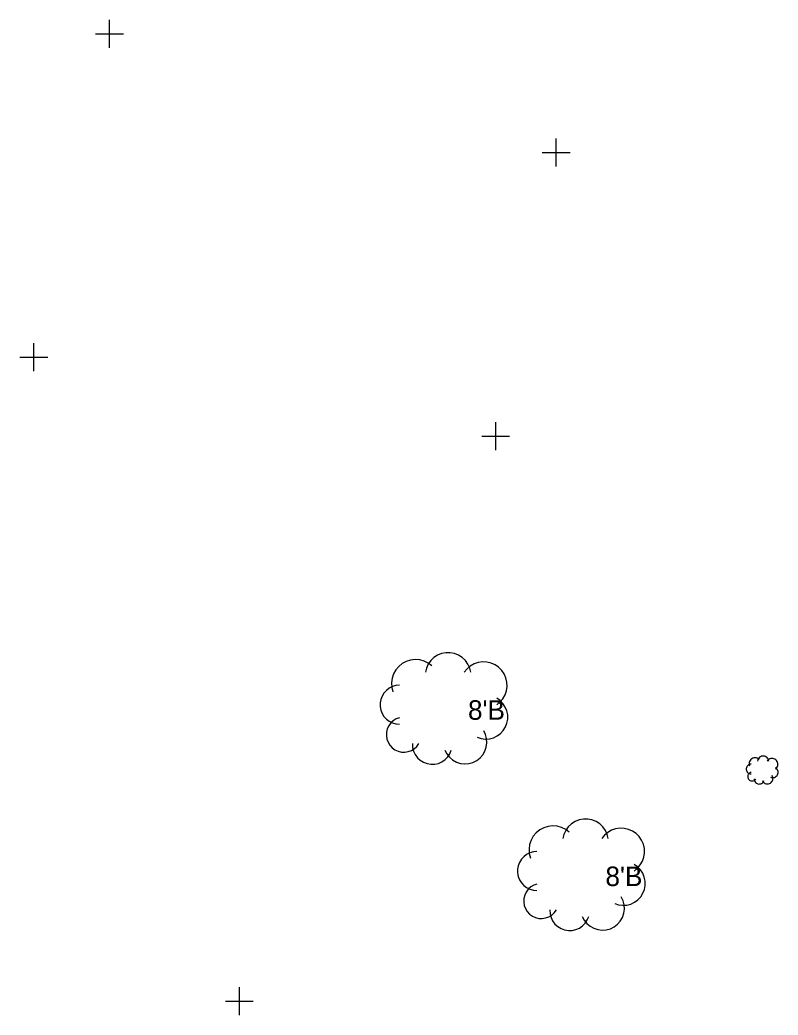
# Model space of a CAD drawing. Extents: x 1324236 to 1326110, y 459090 to 460782.
# Drawn here: x 1325026.3 to 1325080.6, y 460311.1 to 460382.4 of the extents above; entities that cross this region are included whole.
import ezdxf

# ---------------------------------------------------------------- set-up
doc = ezdxf.new("R2010")
doc.units = 0
doc.layers.add('RW_X_CL', color=7, linetype='Continuous')
doc.layers.add('VG_X_Cells', color=7, linetype='Continuous')

msp = doc.modelspace()

# ---------------------------------------------------------------- linework, layer by layer
at = {"layer": 'RW_X_CL'}
for p, q in [((1325032.694, 460380.399), (1325032.694, 460382.399)), ((1325031.694, 460381.399), (1325033.694, 460381.399)), ((1325064.707, 460371.903), (1325064.707, 460373.903)), ((1325063.707, 460372.903), (1325065.707, 460372.903)), ((1325027.283, 460357.244), (1325027.283, 460359.244)), ((1325026.283, 460358.244), (1325028.283, 460358.244)), ((1325060.369, 460351.585), (1325060.369, 460353.585)), ((1325059.369, 460352.585), (1325061.369, 460352.585)), ((1325042.005, 460311.127), (1325042.005, 460313.127)), ((1325041.005, 460312.127), (1325043.005, 460312.127))]:
    msp.add_line(p, q, dxfattribs=at)
at = {"layer": 'VG_X_Cells'}
for points in [[(1325055.797, 460336.141), (1325055.536, 460336.336), (1325055.243, 460336.479), (1325054.927, 460336.565), (1325054.602, 460336.589), (1325054.278, 460336.552), (1325053.966, 460336.454), (1325053.679, 460336.3), (1325053.425, 460336.094), (1325053.215, 460335.844), (1325053.056, 460335.559), (1325052.954, 460335.249), (1325052.911, 460334.925), (1325052.93, 460334.599), (1325053.011, 460334.283)], [(1325058.584, 460335.676), (1325058.51, 460335.98), (1325058.381, 460336.264), (1325058.2, 460336.519), (1325057.974, 460336.734), (1325057.711, 460336.903), (1325057.421, 460337.019), (1325057.114, 460337.078), (1325056.802, 460337.078), (1325056.495, 460337.019), (1325056.205, 460336.903), (1325055.943, 460336.734), (1325055.717, 460336.519), (1325055.536, 460336.264), (1325055.406, 460335.98), (1325055.333, 460335.676)], [(1325060.441, 460333.354), (1325060.683, 460333.55), (1325060.885, 460333.787), (1325061.039, 460334.058), (1325061.14, 460334.352), (1325061.185, 460334.66), (1325061.172, 460334.971), (1325061.102, 460335.274), (1325060.977, 460335.559), (1325060.802, 460335.816), (1325060.582, 460336.036), (1325060.325, 460336.212), (1325060.039, 460336.337), (1325059.736, 460336.407), (1325059.425, 460336.42), (1325059.117, 460336.374), (1325058.823, 460336.273), (1325058.553, 460336.119), (1325058.315, 460335.918), (1325058.119, 460335.676)], [(1325053.475, 460334.747), (1325053.219, 460334.724), (1325052.972, 460334.653), (1325052.742, 460334.539), (1325052.536, 460334.384), (1325052.363, 460334.194), (1325052.228, 460333.975), (1325052.135, 460333.735), (1325052.088, 460333.483), (1325052.088, 460333.225), (1325052.135, 460332.973), (1325052.228, 460332.733), (1325052.363, 460332.514), (1325052.536, 460332.324), (1325052.742, 460332.169), (1325052.972, 460332.055), (1325053.219, 460331.984), (1325053.475, 460331.961)], [(1325059.048, 460331.032), (1325059.33, 460330.938), (1325059.623, 460330.9), (1325059.919, 460330.918), (1325060.207, 460330.991), (1325060.475, 460331.118), (1325060.714, 460331.292), (1325060.916, 460331.51), (1325061.073, 460331.761), (1325061.18, 460332.038), (1325061.233, 460332.329), (1325061.229, 460332.626), (1325061.169, 460332.916), (1325061.056, 460333.19), (1325060.892, 460333.437), (1325060.685, 460333.649), (1325060.441, 460333.818)], [(1325053.475, 460332.425), (1325053.244, 460332.341), (1325053.034, 460332.213), (1325052.853, 460332.046), (1325052.708, 460331.848), (1325052.604, 460331.625), (1325052.546, 460331.386), (1325052.536, 460331.14), (1325052.573, 460330.897), (1325052.657, 460330.666), (1325052.785, 460330.456), (1325052.951, 460330.275), (1325053.149, 460330.129), (1325053.372, 460330.025), (1325053.611, 460329.967), (1325053.856, 460329.956), (1325054.099, 460329.993), (1325054.331, 460330.076), (1325054.541, 460330.204), (1325054.723, 460330.369), (1325054.868, 460330.567)], [(1325056.726, 460330.103), (1325056.866, 460329.833), (1325057.055, 460329.596), (1325057.286, 460329.399), (1325057.551, 460329.251), (1325057.84, 460329.157), (1325058.142, 460329.121), (1325058.445, 460329.143), (1325058.737, 460329.224), (1325059.009, 460329.36), (1325059.249, 460329.546), (1325059.449, 460329.774), (1325059.601, 460330.037), (1325059.699, 460330.325), (1325059.739, 460330.626), (1325059.721, 460330.929), (1325059.645, 460331.223), (1325059.513, 460331.496)], [(1325054.404, 460330.567), (1325054.419, 460330.294), (1325054.487, 460330.028), (1325054.604, 460329.78), (1325054.766, 460329.559), (1325054.968, 460329.374), (1325055.201, 460329.23), (1325055.458, 460329.134), (1325055.728, 460329.089), (1325056.002, 460329.097), (1325056.27, 460329.157), (1325056.521, 460329.267), (1325056.746, 460329.423), (1325056.937, 460329.62), (1325057.087, 460329.849), (1325057.19, 460330.103)], [(1325079.244, 460329.44), (1325079.179, 460329.489), (1325079.105, 460329.525), (1325079.026, 460329.546), (1325078.945, 460329.552), (1325078.864, 460329.543), (1325078.786, 460329.519), (1325078.714, 460329.48), (1325078.651, 460329.428), (1325078.598, 460329.366), (1325078.559, 460329.295), (1325078.533, 460329.217), (1325078.522, 460329.136), (1325078.527, 460329.055), (1325078.547, 460328.976)], [(1325079.941, 460329.324), (1325079.922, 460329.4), (1325079.89, 460329.471), (1325079.845, 460329.535), (1325079.788, 460329.589), (1325079.722, 460329.631), (1325079.65, 460329.66), (1325079.573, 460329.675), (1325079.495, 460329.675), (1325079.418, 460329.66), (1325079.346, 460329.631), (1325079.28, 460329.589), (1325079.224, 460329.535), (1325079.179, 460329.471), (1325079.146, 460329.4), (1325079.128, 460329.324)], [(1325080.405, 460328.744), (1325080.465, 460328.792), (1325080.516, 460328.852), (1325080.554, 460328.919), (1325080.58, 460328.993), (1325080.591, 460329.07), (1325080.588, 460329.148), (1325080.57, 460329.224), (1325080.539, 460329.295), (1325080.495, 460329.359), (1325080.44, 460329.414), (1325080.376, 460329.458), (1325080.304, 460329.489), (1325080.229, 460329.507), (1325080.151, 460329.51), (1325080.074, 460329.499), (1325080, 460329.473), (1325079.933, 460329.435), (1325079.873, 460329.384), (1325079.824, 460329.324)], [(1325078.663, 460329.092), (1325078.599, 460329.086), (1325078.538, 460329.068), (1325078.48, 460329.04), (1325078.429, 460329.001), (1325078.385, 460328.953), (1325078.352, 460328.899), (1325078.328, 460328.839), (1325078.317, 460328.776), (1325078.317, 460328.711), (1325078.328, 460328.648), (1325078.352, 460328.588), (1325078.385, 460328.534), (1325078.429, 460328.486), (1325078.48, 460328.447), (1325078.538, 460328.419), (1325078.599, 460328.401), (1325078.663, 460328.395)], [(1325080.057, 460328.163), (1325080.127, 460328.14), (1325080.2, 460328.13), (1325080.274, 460328.134), (1325080.346, 460328.153), (1325080.413, 460328.184), (1325080.473, 460328.228), (1325080.524, 460328.282), (1325080.563, 460328.345), (1325080.59, 460328.414), (1325080.603, 460328.487), (1325080.602, 460328.561), (1325080.587, 460328.634), (1325080.559, 460328.703), (1325080.518, 460328.764), (1325080.466, 460328.817), (1325080.405, 460328.86)], [(1325078.663, 460328.511), (1325078.606, 460328.49), (1325078.553, 460328.458), (1325078.508, 460328.417), (1325078.472, 460328.367), (1325078.446, 460328.311), (1325078.431, 460328.252), (1325078.428, 460328.19), (1325078.438, 460328.129), (1325078.459, 460328.072), (1325078.491, 460328.019), (1325078.532, 460327.974), (1325078.582, 460327.937), (1325078.638, 460327.911), (1325078.697, 460327.897), (1325078.759, 460327.894), (1325078.819, 460327.903), (1325078.877, 460327.924), (1325078.93, 460327.956), (1325078.975, 460327.997), (1325079.012, 460328.047)], [(1325078.896, 460328.047), (1325078.899, 460327.978), (1325078.916, 460327.912), (1325078.946, 460327.85), (1325078.986, 460327.795), (1325079.037, 460327.748), (1325079.095, 460327.713), (1325079.159, 460327.689), (1325079.227, 460327.677), (1325079.295, 460327.679), (1325079.362, 460327.694), (1325079.425, 460327.722), (1325079.481, 460327.761), (1325079.529, 460327.81), (1325079.566, 460327.867), (1325079.592, 460327.931)], [(1325079.476, 460327.931), (1325079.511, 460327.863), (1325079.558, 460327.804), (1325079.616, 460327.755), (1325079.682, 460327.718), (1325079.755, 460327.694), (1325079.83, 460327.685), (1325079.906, 460327.691), (1325079.979, 460327.711), (1325080.047, 460327.745), (1325080.107, 460327.791), (1325080.157, 460327.849), (1325080.195, 460327.914), (1325080.219, 460327.986), (1325080.229, 460328.061), (1325080.225, 460328.137), (1325080.206, 460328.211), (1325080.173, 460328.279)], [(1325068.432, 460323.766), (1325068.358, 460324.069), (1325068.229, 460324.354), (1325068.048, 460324.608), (1325067.822, 460324.824), (1325067.559, 460324.993), (1325067.269, 460325.109), (1325066.962, 460325.168), (1325066.65, 460325.168), (1325066.343, 460325.109), (1325066.053, 460324.993), (1325065.791, 460324.824), (1325065.565, 460324.608), (1325065.384, 460324.354), (1325065.254, 460324.069), (1325065.181, 460323.766)], [(1325065.645, 460324.23), (1325065.384, 460324.426), (1325065.09, 460324.569), (1325064.775, 460324.654), (1325064.45, 460324.679), (1325064.125, 460324.642), (1325063.814, 460324.544), (1325063.526, 460324.389), (1325063.273, 460324.183), (1325063.063, 460323.933), (1325062.904, 460323.648), (1325062.801, 460323.339), (1325062.759, 460323.015), (1325062.778, 460322.689), (1325062.858, 460322.373)], [(1325070.289, 460321.444), (1325070.531, 460321.64), (1325070.732, 460321.877), (1325070.886, 460322.147), (1325070.988, 460322.442), (1325071.033, 460322.75), (1325071.02, 460323.061), (1325070.95, 460323.364), (1325070.825, 460323.649), (1325070.649, 460323.906), (1325070.429, 460324.126), (1325070.172, 460324.302), (1325069.887, 460324.426), (1325069.584, 460324.497), (1325069.273, 460324.509), (1325068.965, 460324.464), (1325068.671, 460324.363), (1325068.4, 460324.209), (1325068.163, 460324.008), (1325067.967, 460323.766)], [(1325063.323, 460322.837), (1325063.067, 460322.813), (1325062.82, 460322.743), (1325062.589, 460322.628), (1325062.384, 460322.473), (1325062.211, 460322.283), (1325062.076, 460322.065), (1325061.983, 460321.825), (1325061.936, 460321.572), (1325061.936, 460321.315), (1325061.983, 460321.062), (1325062.076, 460320.823), (1325062.211, 460320.604), (1325062.384, 460320.414), (1325062.589, 460320.259), (1325062.82, 460320.145), (1325063.067, 460320.074), (1325063.323, 460320.05)], [(1325068.896, 460319.122), (1325069.177, 460319.028), (1325069.471, 460318.99), (1325069.767, 460319.007), (1325070.054, 460319.081), (1325070.323, 460319.207), (1325070.562, 460319.382), (1325070.764, 460319.599), (1325070.921, 460319.851), (1325071.028, 460320.127), (1325071.08, 460320.419), (1325071.077, 460320.715), (1325071.017, 460321.006), (1325070.903, 460321.28), (1325070.74, 460321.527), (1325070.533, 460321.739), (1325070.289, 460321.908)], [(1325063.323, 460320.515), (1325063.092, 460320.43), (1325062.882, 460320.302), (1325062.701, 460320.136), (1325062.556, 460319.938), (1325062.452, 460319.715), (1325062.394, 460319.476), (1325062.383, 460319.23), (1325062.421, 460318.987), (1325062.505, 460318.756), (1325062.633, 460318.546), (1325062.799, 460318.364), (1325062.997, 460318.219), (1325063.22, 460318.115), (1325063.458, 460318.056), (1325063.704, 460318.045), (1325063.947, 460318.082), (1325064.178, 460318.166), (1325064.389, 460318.293), (1325064.57, 460318.459), (1325064.716, 460318.657)], [(1325066.574, 460318.193), (1325066.713, 460317.923), (1325066.903, 460317.685), (1325067.134, 460317.489), (1325067.399, 460317.341), (1325067.688, 460317.247), (1325067.99, 460317.211), (1325068.292, 460317.233), (1325068.585, 460317.314), (1325068.857, 460317.45), (1325069.097, 460317.635), (1325069.297, 460317.864), (1325069.449, 460318.127), (1325069.547, 460318.415), (1325069.587, 460318.716), (1325069.569, 460319.019), (1325069.492, 460319.313), (1325069.36, 460319.586)], [(1325064.252, 460318.657), (1325064.267, 460318.383), (1325064.334, 460318.118), (1325064.451, 460317.87), (1325064.614, 460317.649), (1325064.816, 460317.464), (1325065.049, 460317.32), (1325065.306, 460317.224), (1325065.576, 460317.179), (1325065.85, 460317.187), (1325066.118, 460317.247), (1325066.369, 460317.357), (1325066.594, 460317.513), (1325066.785, 460317.709), (1325066.935, 460317.939), (1325067.038, 460318.193)]]:
    msp.add_lwpolyline(points, dxfattribs=at)

# ---------------------------------------------------------------- texts
for p in [(1325058.385, 460332.277), (1325068.233, 460320.366)]:
    msp.add_text("8'B", height=1.4, dxfattribs=at).set_placement(p)

doc.saveas('drawing.dxf')
